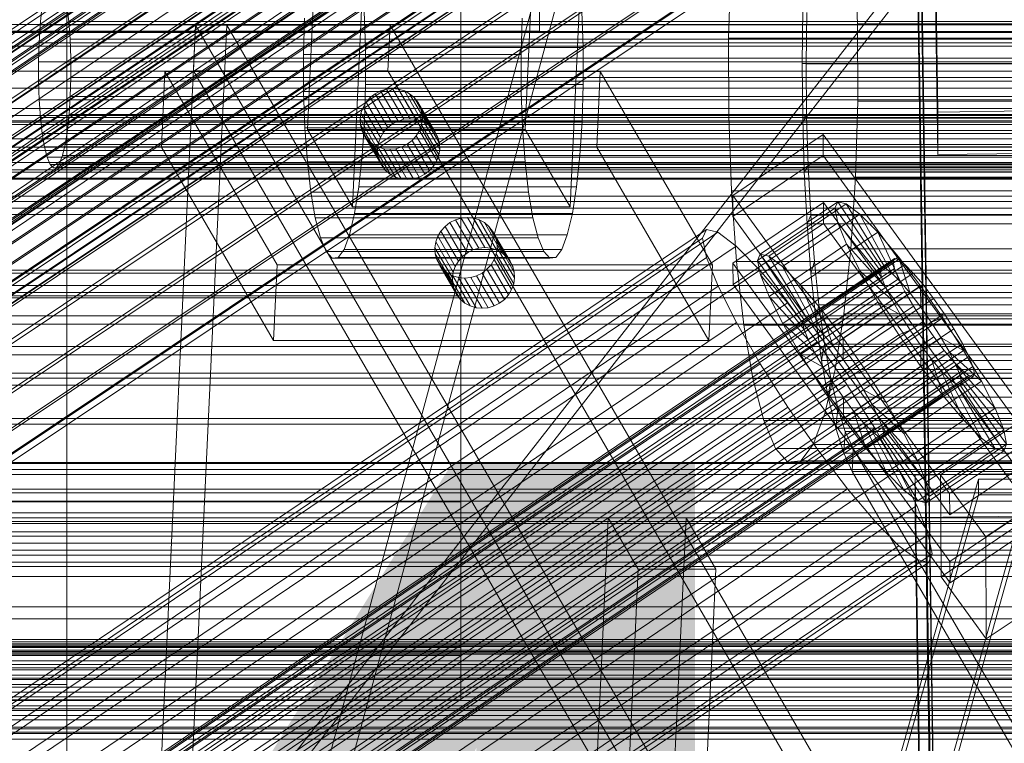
# Model space of a CAD drawing. Header units: millimetres. Extents: x -2233 to 61924, y -68080 to 6847.
# Tile 288 of 656: x 244 to 369, y -33386 to -33294. Entities that reach past the tile are written whole.
import ezdxf

# ---------------------------------------------------------------- set-up
doc = ezdxf.new("R2010")
doc.units = ezdxf.units.MM
for name, color, linetype, lineweight in [('COTAS_O', 1, 'Continuous', 0), ('COTAS_P', 1, 'Continuous', 0), ('frontal_briquetadora', 7, 'Continuous', 0), ('frontal_C01', 7, 'Continuous', 0), ('frontal_C02', 7, 'Continuous', 0), ('frontal_C03', 7, 'Continuous', 0), ('frontal_C10', 7, 'Continuous', 0), ('frontal_C10-C02', 7, 'Continuous', 0), ('frontal_secador', 7, 'Continuous', 0)]:
    doc.layers.add(name, color=color, linetype=linetype, lineweight=lineweight)
doc.dimstyles.new('R19_100', dxfattribs={"dimtxt": 250, "dimasz": 150, "dimexe": 150, "dimexo": 80, "dimgap": 100, "dimtad": 1, "dimtih": 1, "dimtoh": 1, "dimdsep": 46, "dimcen": 0.09, "dimadec": 0, "dimazin": 0, "dimtfac": 1, "dimtdec": 4, "dimtofl": 0, "dimtmove": 0, "dimatfit": 3, "dimfxl": 1, "dimtolj": 1, "dimtzin": 0, "dimarcsym": 0})

# ---------------------------------------------------------------- blocks, each defined once
blk = doc.blocks.new('DIM_R27_52')
at = {"layer": 'COTAS_O'}
for p, q in [((-1725, -33700), (-1575, -33655)), ((1725, -33700), (1575, -33655)), ((-1725, -34400), (-1725, -33700)), ((-1725, -33700), (1725, -33700)), ((-1725, -33700), (-1575, -33745)), ((1725, -33700), (1575, -33745)), ((1725, -34400), (1725, -33700))]:
    blk.add_line(p, q, dxfattribs=at)
blk.add_text('3450 O', height=250, dxfattribs=at).set_placement((0, -33600))
blk = doc.blocks.new('DIM_R27_53')
at = {"layer": 'COTAS_P'}
for p, q in [((-150, -32000), (550, -32000)), ((550, -32000), (505, -32150)), ((550, -34600), (550, -32000)), ((550, -32000), (595, -32150)), ((550, -34600), (505, -34450)), ((550, -34600), (595, -34450)), ((-150, -34600), (550, -34600))]:
    blk.add_line(p, q, dxfattribs=at)
blk.add_text('2600 P', height=250, rotation=90, dxfattribs=at).set_placement((450, -33300))

msp = doc.modelspace()

# ---------------------------------------------------------------- linework, layer by layer
at = {"layer": 'frontal_briquetadora'}
for p, q in [((207, -33670), (342, -33170)), ((210, -33670), (345, -33170))]:
    msp.add_line(p, q, dxfattribs=at)
at = {"layer": 'frontal_C01'}
for p, q in [((360.514, -33305.395), (357.646, -33110.284)), ((360.514, -33310.787), (357.646, -33115.677)), ((147.554, -33359.295), (361.352, -33215.067)), ((149.85, -33358.417), (363.648, -33214.189)), ((150.672, -33360.048), (364.471, -33215.819)), ((148.798, -33360.764), (362.596, -33216.536)), ((149.865, -33361.849), (363.664, -33217.621)), ((151.191, -33361.342), (364.989, -33217.114)), ((150.683, -33362.474), (364.482, -33218.246)), ((151.196, -33362.598), (364.995, -33218.37)), ((151.369, -33362.212), (365.168, -33217.984)), ((168.21, -33349.252), (352.519, -33224.918)), ((160.982, -33352.016), (345.291, -33227.681)), ((171.232, -33354.489), (355.541, -33230.154)), ((360.514, -33425.982), (357.646, -33230.872)), ((164.752, -33356.967), (349.061, -33232.632)), ((173.554, -33359.091), (357.863, -33234.756)), ((360.514, -33431.375), (357.646, -33236.264)), ((168.263, -33361.114), (352.572, -33236.779)), ((175.016, -33362.744), (359.326, -33238.409)), ((171.275, -33364.174), (355.584, -33239.839)), ((175.521, -33365.199), (359.83, -33240.864)), ((173.584, -33365.939), (357.893, -33241.604)), ((175.032, -33366.289), (359.341, -33241.954)), ((300, -33288.249), (300, -33325.846)), ((300, -33328.696), (300, -33291.739)), ((-425, -33300.22), (425, -33300.22)), ((378.512, -33305.149), (360.514, -33305.395)), ((360.514, -33305.395), (360.514, -33310.787)), ((334.501, -33315.962), (345.969, -33308.226)), ((345.969, -33308.226), (345.981, -33310.922)), ((345.969, -33308.226), (373.501, -33346.08)), ((345.981, -33310.922), (334.513, -33318.658)), ((373.513, -33348.776), (345.981, -33310.922)), ((360.514, -33310.787), (378.512, -33310.542)), ((425, -33311.776), (-425, -33311.776)), ((425, -33313.916), (-425, -33313.916)), ((334.513, -33318.658), (334.501, -33315.962)), ((362.033, -33353.816), (334.501, -33315.962)), ((334.539, -33324.59), (346.008, -33316.853)), ((337.64, -33324.226), (347.47, -33317.595)), ((338.005, -33323.411), (347.835, -33316.779)), ((339.088, -33323.672), (348.918, -33317.041)), ((346.008, -33316.853), (346.02, -33319.55)), ((346.008, -33316.853), (373.539, -33354.708)), ((347.835, -33316.779), (347.47, -33317.595)), ((347.47, -33317.595), (353.205, -33325.481)), ((347.47, -33317.595), (347.847, -33319.431)), ((348.918, -33317.041), (347.835, -33316.779)), ((347.835, -33316.779), (353.378, -33325.095)), ((350.645, -33318.361), (348.918, -33317.041)), ((348.918, -33317.041), (353.892, -33325.219)), ((334.513, -33318.658), (362.045, -33356.513)), ((340.816, -33324.992), (350.645, -33318.361)), ((352.899, -33320.65), (350.645, -33318.361)), ((350.645, -33318.361), (354.71, -33325.844)), ((346.02, -33319.55), (334.551, -33327.286)), ((338.017, -33326.062), (347.847, -33319.431)), ((373.551, -33357.404), (346.02, -33319.55)), ((347.847, -33319.431), (353.384, -33326.351)), ((347.847, -33319.431), (348.941, -33322.164)), ((146.872, -33444.634), (331.181, -33320.299)), ((148.32, -33444.983), (332.629, -33320.649)), ((331.181, -33320.299), (330.692, -33321.389)), ((332.629, -33320.649), (331.181, -33320.299)), ((334.938, -33322.414), (332.629, -33320.649)), ((343.069, -33327.282), (352.899, -33320.65)), ((355.525, -33323.752), (352.899, -33320.65)), ((352.899, -33320.65), (355.777, -33326.928)), ((146.383, -33445.724), (330.692, -33321.389)), ((150.629, -33446.748), (334.938, -33322.414)), ((330.692, -33321.389), (331.197, -33323.844)), ((337.95, -33325.474), (334.938, -33322.414)), ((339.111, -33328.795), (348.941, -33322.164)), ((348.941, -33322.164), (353.902, -33327.645)), ((348.941, -33322.164), (350.678, -33325.606)), ((146.887, -33448.179), (331.197, -33323.844)), ((331.197, -33323.844), (332.659, -33327.497)), ((337.64, -33324.226), (338.005, -33323.411)), ((343.549, -33331.726), (338.005, -33323.411)), ((338.005, -33323.411), (339.088, -33323.672)), ((344.062, -33331.85), (339.088, -33323.672)), ((339.088, -33323.672), (340.816, -33324.992)), ((345.695, -33330.384), (355.525, -33323.752)), ((358.345, -33327.456), (355.525, -33323.752)), ((355.525, -33323.752), (357.021, -33328.398)), ((141.045, -33468.604), (354.844, -33324.376)), ((141.218, -33468.218), (355.017, -33323.99)), ((141.731, -33468.342), (355.53, -33324.113)), ((142.549, -33468.967), (356.348, -33324.739)), ((334.551, -33327.286), (334.539, -33324.59)), ((362.071, -33362.444), (334.539, -33324.59)), ((343.376, -33332.112), (337.64, -33324.226)), ((338.017, -33326.062), (337.64, -33324.226)), ((344.88, -33332.475), (340.816, -33324.992)), ((340.816, -33324.992), (343.069, -33327.282)), ((353.378, -33325.095), (343.549, -33331.726)), ((353.205, -33325.481), (353.378, -33325.095)), ((353.378, -33325.095), (353.892, -33325.219)), ((355.017, -33323.99), (354.844, -33324.376)), ((354.844, -33324.376), (355.022, -33325.246)), ((355.53, -33324.113), (355.017, -33323.99)), ((356.348, -33324.739), (355.53, -33324.113)), ((357.415, -33325.823), (356.348, -33324.739)), ((-425, -33325.472), (425, -33325.472)), ((300, -33325.846), (-300, -33325.846)), ((141.224, -33469.474), (355.022, -33325.246)), ((143.617, -33470.052), (357.415, -33325.823)), ((153.641, -33449.809), (337.95, -33325.474)), ((300, -33325.846), (300, -33354.867)), ((341.461, -33329.621), (337.95, -33325.474)), ((343.554, -33332.982), (338.017, -33326.062)), ((339.111, -33328.795), (338.017, -33326.062)), ((340.848, -33332.237), (350.678, -33325.606)), ((353.205, -33325.481), (343.376, -33332.112)), ((353.384, -33326.351), (343.554, -33332.982)), ((353.892, -33325.219), (344.062, -33331.85)), ((354.71, -33325.844), (344.88, -33332.475)), ((350.678, -33325.606), (354.725, -33329.276)), ((350.678, -33325.606), (352.938, -33329.523)), ((353.384, -33326.351), (353.205, -33325.481)), ((353.902, -33327.645), (353.384, -33326.351)), ((353.892, -33325.219), (354.71, -33325.844)), ((354.71, -33325.844), (355.777, -33326.928)), ((355.022, -33325.246), (355.541, -33326.54)), ((358.659, -33327.293), (357.415, -33325.823)), ((141.742, -33470.768), (355.541, -33326.54)), ((144.861, -33471.521), (358.659, -33327.293)), ((148.35, -33451.832), (332.659, -33327.497)), ((332.659, -33327.497), (334.981, -33332.099)), ((334.551, -33327.286), (362.083, -33365.14)), ((345.947, -33333.56), (343.069, -33327.282)), ((343.069, -33327.282), (345.695, -33330.384)), ((355.777, -33326.928), (345.947, -33333.56)), ((358.345, -33327.456), (348.515, -33334.087)), ((355.541, -33326.54), (356.363, -33328.171)), ((355.777, -33326.928), (357.021, -33328.398)), ((358.357, -33330.152), (358.345, -33327.456)), ((361.166, -33331.509), (358.345, -33327.456)), ((359.995, -33329.047), (358.659, -33327.293)), ((300, -33328.696), (-300, -33328.696)), ((142.565, -33472.399), (356.363, -33328.171)), ((300, -33356.882), (300, -33328.696)), ((344.073, -33334.276), (339.111, -33328.795)), ((340.848, -33332.237), (339.111, -33328.795)), ((353.902, -33327.645), (344.073, -33334.276)), ((357.021, -33328.398), (347.191, -33335.029)), ((354.725, -33329.276), (353.902, -33327.645)), ((356.363, -33328.171), (357.434, -33330.026)), ((357.021, -33328.398), (358.357, -33330.152)), ((143.635, -33474.254), (357.434, -33330.026)), ((359.995, -33329.047), (146.196, -33473.275)), ((157.152, -33453.956), (341.461, -33329.621)), ((345.231, -33334.572), (341.461, -33329.621)), ((343.108, -33336.154), (352.938, -33329.523)), ((354.725, -33329.276), (344.895, -33335.907)), ((352.938, -33329.523), (355.796, -33331.131)), ((352.938, -33329.523), (355.569, -33333.649)), ((355.796, -33331.131), (354.725, -33329.276)), ((357.434, -33330.026), (358.68, -33331.98)), ((361.332, -33330.967), (359.995, -33329.047)), ((147.533, -33475.195), (361.332, -33330.967)), ((347.191, -33335.029), (345.695, -33330.384)), ((345.695, -33330.384), (348.515, -33334.087)), ((355.796, -33331.131), (345.966, -33337.763)), ((348.527, -33336.783), (358.357, -33330.152)), ((357.042, -33333.086), (355.796, -33331.131)), ((358.357, -33330.152), (359.693, -33332.072)), ((362.578, -33332.921), (361.332, -33330.967)), ((144.881, -33476.209), (358.68, -33331.98)), ((150.672, -33456.433), (334.981, -33332.099)), ((334.981, -33332.099), (338.003, -33337.335)), ((344.895, -33335.907), (340.848, -33332.237)), ((343.108, -33336.154), (340.848, -33332.237)), ((343.549, -33331.726), (343.376, -33332.112)), ((343.376, -33332.112), (343.554, -33332.982)), ((344.062, -33331.85), (343.549, -33331.726)), ((344.88, -33332.475), (344.062, -33331.85)), ((345.947, -33333.56), (344.88, -33332.475)), ((359.693, -33332.072), (349.863, -33338.703)), ((351.336, -33338.14), (361.166, -33331.509)), ((358.68, -33331.98), (360.017, -33333.9)), ((361.166, -33331.509), (359.693, -33332.072)), ((359.693, -33332.072), (360.939, -33334.026)), ((363.797, -33335.634), (361.166, -33331.509)), ((148.779, -33477.149), (362.578, -33332.921)), ((343.554, -33332.982), (344.073, -33334.276)), ((345.739, -33340.28), (355.569, -33333.649)), ((347.191, -33335.029), (345.947, -33333.56)), ((357.042, -33333.086), (347.212, -33339.717)), ((355.569, -33333.649), (357.042, -33333.086)), ((355.569, -33333.649), (358.39, -33337.701)), ((358.378, -33335.005), (357.042, -33333.086)), ((363.648, -33334.777), (362.578, -33332.921)), ((146.218, -33478.128), (360.017, -33333.9)), ((149.85, -33479.005), (363.648, -33334.777)), ((345.231, -33334.572), (160.922, -33458.907)), ((344.073, -33334.276), (344.895, -33335.907)), ((349.002, -33339.99), (345.231, -33334.572)), ((348.527, -33336.783), (347.191, -33335.029)), ((348.515, -33334.087), (348.527, -33336.783)), ((348.515, -33334.087), (351.336, -33338.14)), ((358.378, -33335.005), (348.548, -33341.636)), ((360.939, -33334.026), (351.109, -33340.657)), ((358.39, -33337.701), (358.378, -33335.005)), ((359.714, -33336.76), (358.378, -33335.005)), ((360.017, -33333.9), (361.352, -33335.654)), ((363.797, -33335.634), (360.939, -33334.026)), ((360.939, -33334.026), (362.01, -33335.882)), ((364.471, -33336.407), (363.648, -33334.777)), ((147.554, -33479.883), (361.352, -33335.654)), ((345.966, -33337.763), (343.108, -33336.154)), ((345.739, -33340.28), (343.108, -33336.154)), ((344.895, -33335.907), (345.966, -33337.763)), ((362.01, -33335.882), (352.18, -33342.513)), ((353.967, -33342.266), (363.797, -33335.634)), ((361.352, -33335.654), (362.596, -33337.124)), ((366.057, -33339.552), (362.01, -33335.882)), ((362.01, -33335.882), (362.833, -33337.512)), ((366.057, -33339.552), (363.797, -33335.634)), ((148.798, -33481.352), (362.596, -33337.124)), ((150.672, -33480.635), (364.471, -33336.407)), ((153.694, -33461.67), (338.003, -33337.335)), ((338.003, -33337.335), (341.52, -33342.851)), ((349.863, -33338.703), (348.527, -33336.783)), ((359.714, -33336.76), (349.884, -33343.391)), ((362.833, -33337.512), (353.003, -33344.143)), ((361.21, -33341.405), (359.714, -33336.76)), ((360.958, -33338.229), (359.714, -33336.76)), ((362.596, -33337.124), (363.664, -33338.208)), ((367.794, -33342.994), (362.833, -33337.512)), ((362.833, -33337.512), (363.351, -33338.807)), ((364.989, -33337.701), (364.471, -33336.407)), ((149.865, -33482.436), (363.664, -33338.208)), ((150.683, -33483.062), (364.482, -33338.834)), ((151.191, -33481.93), (364.989, -33337.701)), ((151.369, -33482.8), (365.168, -33338.571)), ((345.966, -33337.763), (347.212, -33339.717)), ((348.56, -33344.333), (358.39, -33337.701)), ((349.863, -33338.703), (351.336, -33338.14)), ((351.109, -33340.657), (349.863, -33338.703)), ((360.958, -33338.229), (351.128, -33344.86)), ((351.336, -33338.14), (353.967, -33342.266)), ((363.351, -33338.807), (353.521, -33345.438)), ((358.39, -33337.701), (361.21, -33341.405)), ((363.836, -33344.507), (360.958, -33338.229)), ((362.025, -33339.313), (360.958, -33338.229)), ((368.888, -33345.726), (363.351, -33338.807)), ((363.351, -33338.807), (363.53, -33339.676)), ((363.664, -33338.208), (364.482, -33338.834)), ((364.482, -33338.834), (364.995, -33338.957)), ((365.168, -33338.571), (364.989, -33337.701)), ((364.995, -33338.957), (365.168, -33338.571)), ((151.196, -33483.186), (364.995, -33338.957)), ((164.693, -33464.325), (349.002, -33339.99)), ((347.212, -33339.717), (345.739, -33340.28)), ((347.212, -33339.717), (348.548, -33341.636)), ((352.519, -33345.505), (349.002, -33339.99)), ((362.025, -33339.313), (352.196, -33345.945)), ((362.843, -33339.939), (353.014, -33346.57)), ((363.357, -33340.063), (353.527, -33346.694)), ((363.53, -33339.676), (353.7, -33346.308)), ((356.228, -33346.183), (366.057, -33339.552)), ((366.09, -33346.796), (362.025, -33339.313)), ((362.843, -33339.939), (362.025, -33339.313)), ((367.817, -33348.117), (362.843, -33339.939)), ((363.357, -33340.063), (362.843, -33339.939)), ((363.53, -33339.676), (363.357, -33340.063)), ((368.9, -33348.378), (363.357, -33340.063)), ((369.265, -33347.563), (363.53, -33339.676)), ((367.794, -33342.994), (366.057, -33339.552)), ((348.56, -33344.333), (345.739, -33340.28)), ((352.18, -33342.513), (351.109, -33340.657)), ((351.109, -33340.657), (353.967, -33342.266)), ((348.548, -33341.636), (348.56, -33344.333)), ((348.548, -33341.636), (349.884, -33343.391)), ((351.38, -33348.036), (361.21, -33341.405)), ((353.003, -33344.143), (352.18, -33342.513)), ((352.18, -33342.513), (356.228, -33346.183)), ((353.967, -33342.266), (356.228, -33346.183)), ((361.21, -33341.405), (363.836, -33344.507)), ((157.211, -33467.185), (341.52, -33342.851)), ((341.52, -33342.851), (345.291, -33348.269)), ((349.884, -33343.391), (351.38, -33348.036)), ((349.884, -33343.391), (351.128, -33344.86)), ((357.964, -33349.625), (367.794, -33342.994)), ((360.882, -33351.43), (372.35, -33343.694)), ((368.888, -33345.726), (367.794, -33342.994)), ((351.38, -33348.036), (348.56, -33344.333)), ((351.128, -33344.86), (354.006, -33351.138)), ((351.128, -33344.86), (352.196, -33345.945)), ((353.521, -33345.438), (353.003, -33344.143)), ((353.003, -33344.143), (357.964, -33349.625)), ((354.006, -33351.138), (363.836, -33344.507)), ((363.836, -33344.507), (366.09, -33346.796)), ((168.21, -33469.84), (352.519, -33345.505)), ((352.196, -33345.945), (356.26, -33353.428)), ((352.196, -33345.945), (353.014, -33346.57)), ((355.541, -33350.742), (352.519, -33345.505)), ((353.7, -33346.308), (353.521, -33345.438)), ((353.521, -33345.438), (359.058, -33352.358)), ((353.527, -33346.694), (353.7, -33346.308)), ((353.7, -33346.308), (359.436, -33354.194)), ((356.228, -33346.183), (357.964, -33349.625)), ((359.058, -33352.358), (368.888, -33345.726)), ((373.501, -33346.08), (362.033, -33353.816)), ((369.265, -33347.563), (368.888, -33345.726)), ((353.014, -33346.57), (357.987, -33354.748)), ((353.014, -33346.57), (353.527, -33346.694)), ((353.527, -33346.694), (359.07, -33355.009)), ((356.26, -33353.428), (366.09, -33346.796)), ((359.436, -33354.194), (369.265, -33347.563)), ((366.09, -33346.796), (367.817, -33348.117)), ((368.9, -33348.378), (369.265, -33347.563)), ((160.982, -33472.603), (345.291, -33348.269)), ((345.291, -33348.269), (349.061, -33353.22)), ((354.006, -33351.138), (351.38, -33348.036)), ((357.987, -33354.748), (367.817, -33348.117)), ((359.07, -33355.009), (368.9, -33348.378)), ((362.045, -33356.513), (373.513, -33348.776)), ((367.817, -33348.117), (368.9, -33348.378)), ((357.964, -33349.625), (359.058, -33352.358)), ((171.232, -33475.077), (355.541, -33350.742)), ((356.26, -33353.428), (354.006, -33351.138)), ((357.863, -33355.344), (355.541, -33350.742)), ((357.646, -33351.459), (375.644, -33351.214)), ((357.646, -33356.852), (357.646, -33351.459)), ((360.514, -33546.57), (357.646, -33351.459)), ((359.058, -33352.358), (359.436, -33354.194)), ((360.939, -33364.372), (360.882, -33351.43)), ((366.618, -33359.317), (360.882, -33351.43)), ((378.086, -33351.58), (366.618, -33359.317)), ((164.752, -33477.554), (349.061, -33353.22)), ((349.061, -33353.22), (352.572, -33357.367)), ((357.987, -33354.748), (356.26, -33353.428)), ((362.033, -33353.816), (362.045, -33356.513)), ((300, -33354.867), (-300, -33354.867)), ((300, -33354.867), (300, -33373.334)), ((359.07, -33355.009), (357.987, -33354.748)), ((359.436, -33354.194), (359.07, -33355.009)), ((373.539, -33354.708), (362.071, -33362.444)), ((173.554, -33479.679), (357.863, -33355.344)), ((359.326, -33358.997), (357.863, -33355.344)), ((300, -33356.882), (-300, -33356.882)), ((168.263, -33481.701), (352.572, -33357.367)), ((300, -33374.377), (300, -33356.882)), ((352.572, -33357.367), (355.584, -33360.427)), ((375.644, -33356.607), (357.646, -33356.852)), ((360.514, -33551.963), (357.646, -33356.852)), ((372.408, -33356.635), (360.939, -33364.372)), ((362.083, -33365.14), (373.551, -33357.404)), ((175.016, -33483.331), (359.326, -33358.997)), ((359.83, -33361.452), (359.326, -33358.997)), ((366.618, -33359.317), (366.675, -33372.258)), ((171.275, -33484.762), (355.584, -33360.427)), ((355.584, -33360.427), (357.893, -33362.192)), ((173.584, -33486.527), (357.893, -33362.192)), ((175.032, -33486.876), (359.341, -33362.542)), ((175.521, -33485.786), (359.83, -33361.452)), ((357.893, -33362.192), (359.341, -33362.542)), ((359.341, -33362.542), (359.83, -33361.452)), ((362.071, -33362.444), (362.083, -33365.14)), ((360.939, -33364.372), (366.675, -33372.258)), ((366.675, -33372.258), (378.143, -33364.522)), ((300, -33373.334), (-300, -33373.334)), ((250, -33373.251), (-250, -33373.251)), ((250, -35948.844), (250, -33373.251)), ((250, -33378.064), (250, -33373.251)), ((300, -33373.334), (300, -33379.989)), ((300, -33374.377), (-300, -33374.377)), ((300, -33379.989), (300, -33374.377)), ((-250, -33378.064), (250, -33378.064)), ((250, -33378.064), (250, -35953.656)), ((300, -33379.989), (-300, -33379.989))]:
    msp.add_line(p, q, dxfattribs=at)
at = {"layer": 'frontal_C02'}
for p, q in [((250, -35767.183), (250, -32921.727)), ((250, -32926.497), (250, -35771.953)), ((310, -33295.105), (310, -33163.962)), ((141.218, -33376.47), (355.017, -33233.494)), ((141.731, -33376.525), (355.53, -33233.55)), ((141.045, -33376.924), (354.844, -33233.949)), ((141.224, -33377.858), (355.022, -33234.883)), ((142.549, -33377.088), (356.348, -33234.113)), ((143.617, -33378.119), (357.415, -33235.143)), ((153.641, -33357.615), (337.95, -33234.361)), ((141.742, -33379.208), (355.541, -33236.233)), ((144.861, -33379.548), (358.659, -33236.572)), ((148.35, -33360.689), (332.659, -33237.434)), ((142.565, -33380.882), (356.363, -33237.906)), ((359.995, -33238.302), (146.196, -33381.277)), ((157.152, -33361.648), (341.461, -33238.393)), ((143.635, -33382.765), (357.434, -33239.79)), ((147.533, -33383.189), (361.332, -33240.214)), ((144.881, -33384.73), (358.68, -33241.754)), ((148.779, -33385.154), (362.578, -33242.179)), ((150.672, -33365.412), (334.981, -33242.158)), ((146.218, -33386.642), (360.017, -33243.667)), ((345.231, -33243.274), (160.922, -33366.529)), ((149.85, -33387.038), (363.648, -33244.062)), ((147.554, -33388.372), (361.352, -33245.396)), ((150.672, -33388.711), (364.471, -33245.736)), ((148.798, -33389.8), (362.596, -33246.825)), ((151.191, -33390.061), (364.989, -33247.086)), ((153.694, -33370.728), (338.003, -33247.473)), ((149.865, -33390.831), (363.664, -33247.856)), ((150.683, -33391.394), (364.482, -33248.418)), ((151.196, -33391.45), (364.995, -33248.474)), ((151.369, -33390.995), (365.168, -33248.02)), ((164.693, -33371.926), (349.002, -33248.671)), ((157.211, -33376.273), (341.52, -33253.018)), ((168.21, -33377.471), (352.519, -33254.216)), ((160.982, -33381.67), (345.291, -33258.415)), ((171.232, -33382.786), (355.541, -33259.532)), ((360.514, -33453.892), (357.646, -33260.487)), ((164.752, -33386.551), (349.061, -33263.296)), ((173.554, -33387.509), (357.863, -33264.255)), ((168.263, -33390.583), (352.572, -33267.329)), ((360.514, -33459.853), (357.646, -33266.448)), ((175.016, -33391.319), (359.326, -33268.064)), ((171.275, -33393.492), (355.584, -33270.238)), ((175.521, -33393.955), (359.83, -33270.7)), ((173.584, -33395.08), (357.893, -33271.825)), ((175.032, -33395.238), (359.341, -33271.983)), ((310, -33295.105), (310, -33292.241)), ((-310, -33295.105), (310, -33295.105)), ((-425, -33297.037), (425, -33297.037))]:
    msp.add_line(p, q, dxfattribs=at)
at = {"layer": 'frontal_C03'}
for p, q in [((1250, -33294.269), (-1250, -33294.269)), ((1250, -33295.151), (-1250, -33295.151)), ((-1500, -33295.272), (1500, -33295.272)), ((1250, -33304.957), (-1250, -33304.957)), ((1250, -33305.838), (-1250, -33305.838)), ((1500, -33306.68), (-1500, -33306.68)), ((1500, -33306.965), (-1500, -33306.965)), ((1250, -33306.492), (-1250, -33306.492)), ((1250, -33308.799), (-1250, -33308.799)), ((-1250, -33309.856), (1250, -33309.856)), ((1250, -33312.709), (-1250, -33312.709)), ((1250, -33313.766), (-1250, -33313.766)), ((1250, -33316.073), (-1250, -33316.073)), ((1250, -33316.727), (-1250, -33316.727)), ((1250, -33317.608), (-1250, -33317.608)), ((-1500, -33318.373), (1500, -33318.373)), ((1250, -33327.415), (-1250, -33327.415)), ((1250, -33328.296), (-1250, -33328.296)), ((1250, -33328.949), (-1250, -33328.949)), ((1250, -33331.257), (-1250, -33331.257)), ((-1250, -33332.314), (1250, -33332.314)), ((1250, -33335.166), (-1250, -33335.166)), ((1250, -33336.224), (-1250, -33336.224)), ((1250, -33338.531), (-1250, -33338.531)), ((1250, -33339.184), (-1250, -33339.184)), ((1250, -33340.066), (-1250, -33340.066)), ((-1500, -33344.278), (1500, -33344.278)), ((1250, -33349.872), (-1250, -33349.872)), ((1250, -33350.754), (-1250, -33350.754)), ((1250, -33351.407), (-1250, -33351.407)), ((1500, -33353.261), (-1500, -33353.261)), ((1250, -33353.714), (-1250, -33353.714)), ((-1250, -33354.772), (1250, -33354.772)), ((-1250, -33356.261), (1250, -33356.261)), ((-1250, -33356.894), (1250, -33356.894)), ((-1250, -33357.358), (1250, -33357.358)), ((1250, -33357.624), (-1250, -33357.624)), ((1250, -33358.681), (-1250, -33358.681)), ((-1250, -33359.214), (1250, -33359.214)), ((-1250, -33360.11), (1250, -33360.11)), ((1250, -33360.989), (-1250, -33360.989)), ((1250, -33361.642), (-1250, -33361.642)), ((1250, -33362.523), (-1250, -33362.523)), ((-1250, -33363.062), (1250, -33363.062)), ((-1250, -33364.33), (1250, -33364.33)), ((-1250, -33368.177), (1250, -33368.177)), ((-1250, -33369.729), (1250, -33369.729)), ((1250, -33372.33), (-1250, -33372.33)), ((-1500, -33372.651), (1500, -33372.651)), ((-1500, -33372.875), (1500, -33372.875)), ((-1500, -33373.04), (1500, -33373.04)), ((-1500, -33373.697), (1500, -33373.697)), ((1250, -33373.211), (-1250, -33373.211)), ((-1500, -33374.015), (1500, -33374.015)), ((-1500, -33375.061), (1500, -33375.061)), ((1250, -33373.865), (-1250, -33373.865)), ((-1250, -33374.21), (1250, -33374.21)), ((-1500, -33375.51), (1500, -33375.51)), ((1250, -33375.941), (-1250, -33375.941)), ((1250, -33376.172), (-1250, -33376.172)), ((-1500, -33376.873), (1500, -33376.873)), ((-1500, -33377.423), (1500, -33377.423)), ((-1250, -33377.229), (1250, -33377.229)), ((1500, -33378.384), (-1500, -33378.384)), ((-1500, -33379.011), (1500, -33379.011)), ((1500, -33379.624), (-1500, -33379.624)), ((1250, -33380.081), (-1250, -33380.081)), ((-1500, -33381.328), (1500, -33381.328)), ((-1250, -33380.749), (1250, -33380.749)), ((1250, -33381.139), (-1250, -33381.139)), ((-1500, -33381.963), (1500, -33381.963)), ((-1250, -33382.542), (1250, -33382.542)), ((-1500, -33383.667), (1500, -33383.667)), ((1250, -33383.446), (-1250, -33383.446)), ((-1500, -33384.28), (1500, -33384.28)), ((1250, -33384.1), (-1250, -33384.1)), ((1250, -33384.981), (-1250, -33384.981))]:
    msp.add_line(p, q, dxfattribs=at)
at = {"layer": 'frontal_C10'}
for p, q in [((280.55, -33307.599), (281.716, -33282.584)), ((308.169, -33307.599), (309.335, -33282.584)), ((349.998, -33284.612), (350.341, -33294.188)), ((333.983, -33296.012), (334.269, -33286.365)), ((246.64, -33294.311), (246.857, -33292.248)), ((250.034, -33291.894), (250.264, -33293.907)), ((286.244, -33317.416), (287.41, -33292.401)), ((287.734, -33292.614), (287.899, -33297.21)), ((315.029, -33292.401), (313.863, -33317.416)), ((315.518, -33297.21), (315.353, -33292.614)), ((343.329, -33299.237), (343.42, -33292.326)), ((280.047, -33298.086), (280.184, -33293.455)), ((307.803, -33293.455), (307.666, -33298.086)), ((343.908, -33292.76), (343.822, -33299.28)), ((246.492, -33296.591), (246.64, -33294.311)), ((749.701, -33294.311), (246.64, -33294.311)), ((250.264, -33293.907), (250.425, -33296.153)), ((753.325, -33293.907), (250.264, -33293.907)), ((261.61, -33396.363), (266.362, -33294.38)), ((265.555, -33396.363), (270.308, -33294.38)), ((266.093, -33300.153), (266.362, -33294.38)), ((270.308, -33294.38), (266.362, -33294.38)), ((266.362, -33294.38), (1738.505, -35832.559)), ((291.022, -33294.38), (266.362, -33294.38)), ((1742.451, -35832.559), (270.308, -33294.38)), ((290.753, -33300.153), (291.022, -33294.38)), ((1763.165, -35832.559), (291.022, -33294.38)), ((350.341, -33294.188), (350.371, -33303.988)), ((665.987, -33294.188), (350.341, -33294.188)), ((250.425, -33296.153), (250.511, -33298.547)), ((753.486, -33296.153), (250.425, -33296.153)), ((334.013, -33305.812), (333.983, -33296.012)), ((649.629, -33296.012), (333.983, -33296.012)), ((246.421, -33299.003), (246.492, -33296.591)), ((246.492, -33296.591), (749.553, -33296.591)), ((287.899, -33297.21), (287.913, -33301.914)), ((315.518, -33297.21), (287.899, -33297.21)), ((315.532, -33301.914), (315.518, -33297.21)), ((250.511, -33298.547), (250.518, -33300.997)), ((753.572, -33298.547), (250.511, -33298.547)), ((280.061, -33302.79), (280.047, -33298.086)), ((307.666, -33298.086), (280.047, -33298.086)), ((307.666, -33298.086), (307.68, -33302.79)), ((246.428, -33301.453), (246.421, -33299.003)), ((749.482, -33299.003), (246.421, -33299.003)), ((343.387, -33306.16), (343.329, -33299.237)), ((343.329, -33299.237), (343.822, -33299.28)), ((639.247, -33299.237), (343.329, -33299.237)), ((343.822, -33299.28), (343.877, -33305.812)), ((343.822, -33299.28), (639.74, -33299.28)), ((250.518, -33300.997), (250.447, -33303.409)), ((753.579, -33300.997), (250.518, -33300.997)), ((262.022, -33309.857), (262.47, -33300.236)), ((317.708, -33300.236), (262.47, -33300.236)), ((262.47, -33300.236), (276.705, -33324.779)), ((1738.236, -35838.331), (266.093, -33300.153)), ((266.093, -33300.153), (290.753, -33300.153)), ((290.753, -33300.153), (1762.896, -35838.331)), ((317.26, -33309.857), (317.708, -33300.236)), ((331.943, -33324.779), (317.708, -33300.236)), ((246.514, -33303.847), (246.428, -33301.453)), ((749.489, -33301.453), (246.428, -33301.453)), ((287.913, -33301.914), (287.776, -33306.545)), ((315.532, -33301.914), (287.913, -33301.914)), ((289.831, -33302.71), (290.581, -33302.491)), ((290.581, -33302.491), (291.354, -33302.417)), ((292.795, -33306.309), (290.581, -33302.491)), ((291.354, -33302.417), (292.121, -33302.491)), ((293.569, -33306.235), (291.354, -33302.417)), ((292.121, -33302.491), (292.85, -33302.71)), ((294.335, -33306.309), (292.121, -33302.491)), ((315.395, -33306.545), (315.532, -33301.914)), ((246.675, -33306.093), (246.514, -33303.847)), ((749.575, -33303.847), (246.514, -33303.847)), ((250.447, -33303.409), (250.299, -33305.689)), ((753.508, -33303.409), (250.447, -33303.409)), ((280.226, -33307.386), (280.061, -33302.79)), ((307.68, -33302.79), (280.061, -33302.79)), ((287.994, -33304.128), (288.512, -33303.544)), ((288.512, -33303.544), (289.132, -33303.066)), ((290.726, -33307.362), (288.512, -33303.544)), ((289.132, -33303.066), (289.831, -33302.71)), ((291.346, -33306.884), (289.132, -33303.066)), ((292.045, -33306.528), (289.831, -33302.71)), ((292.85, -33302.71), (293.516, -33303.066)), ((295.065, -33306.528), (292.85, -33302.71)), ((293.516, -33303.066), (294.092, -33303.544)), ((295.73, -33306.884), (293.516, -33303.066)), ((294.092, -33303.544), (294.555, -33304.128)), ((296.306, -33307.362), (294.092, -33303.544)), ((307.68, -33302.79), (307.845, -33307.386)), ((287.34, -33305.515), (287.598, -33304.793)), ((287.598, -33304.793), (287.994, -33304.128)), ((289.813, -33308.611), (287.598, -33304.793)), ((290.208, -33307.945), (287.994, -33304.128)), ((294.555, -33304.128), (294.889, -33304.793)), ((296.769, -33307.945), (294.555, -33304.128)), ((294.889, -33304.793), (295.08, -33305.515)), ((297.103, -33308.611), (294.889, -33304.793)), ((350.371, -33303.988), (350.085, -33313.635)), ((666.017, -33303.988), (350.371, -33303.988)), ((246.905, -33308.106), (246.675, -33306.093)), ((749.736, -33306.093), (246.675, -33306.093)), ((250.299, -33305.689), (250.082, -33307.752)), ((753.36, -33305.689), (250.299, -33305.689)), ((287.229, -33306.266), (287.34, -33305.515)), ((287.27, -33307.016), (287.229, -33306.266)), ((287.229, -33306.266), (289.444, -33310.083)), ((289.554, -33309.333), (287.34, -33305.515)), ((292.795, -33306.309), (292.045, -33306.528)), ((293.569, -33306.235), (292.795, -33306.309)), ((294.335, -33306.309), (293.569, -33306.235)), ((295.065, -33306.528), (294.335, -33306.309)), ((295.12, -33306.266), (295.01, -33307.016)), ((295.08, -33305.515), (295.12, -33306.266)), ((297.294, -33309.333), (295.08, -33305.515)), ((297.335, -33310.083), (295.12, -33306.266)), ((334.356, -33315.388), (334.013, -33305.812)), ((649.659, -33305.812), (334.013, -33305.812)), ((343.387, -33306.16), (343.877, -33305.812)), ((343.593, -33312.979), (343.387, -33306.16)), ((639.305, -33306.16), (343.387, -33306.16)), ((343.877, -33305.812), (344.071, -33312.244)), ((343.877, -33305.812), (639.795, -33305.812)), ((280.535, -33311.699), (280.226, -33307.386)), ((307.845, -33307.386), (280.226, -33307.386)), ((286.244, -33317.416), (280.55, -33307.599)), ((280.55, -33307.599), (308.169, -33307.599)), ((287.461, -33307.738), (287.27, -33307.016)), ((289.484, -33310.834), (287.27, -33307.016)), ((287.776, -33306.545), (287.493, -33310.924)), ((315.395, -33306.545), (287.776, -33306.545)), ((290.726, -33307.362), (290.208, -33307.945)), ((291.346, -33306.884), (290.726, -33307.362)), ((292.045, -33306.528), (291.346, -33306.884)), ((295.01, -33307.016), (294.751, -33307.738)), ((297.224, -33310.834), (295.01, -33307.016)), ((295.73, -33306.884), (295.065, -33306.528)), ((296.306, -33307.362), (295.73, -33306.884)), ((296.769, -33307.945), (296.306, -33307.362)), ((307.845, -33307.386), (308.154, -33311.699)), ((308.169, -33307.599), (313.863, -33317.416)), ((315.112, -33310.924), (315.395, -33306.545)), ((247.195, -33309.806), (246.905, -33308.106)), ((749.966, -33308.106), (246.905, -33308.106)), ((250.082, -33307.752), (249.802, -33309.516)), ((753.143, -33307.752), (250.082, -33307.752)), ((287.795, -33308.404), (287.461, -33307.738)), ((289.675, -33311.556), (287.461, -33307.738)), ((288.258, -33308.987), (287.795, -33308.404)), ((290.009, -33312.222), (287.795, -33308.404)), ((289.813, -33308.611), (289.554, -33309.333)), ((290.208, -33307.945), (289.813, -33308.611)), ((294.356, -33308.404), (293.838, -33308.987)), ((294.751, -33307.738), (294.356, -33308.404)), ((296.57, -33312.222), (294.356, -33308.404)), ((296.966, -33311.556), (294.751, -33307.738)), ((297.103, -33308.611), (296.769, -33307.945)), ((297.294, -33309.333), (297.103, -33308.611)), ((247.534, -33311.13), (247.195, -33309.806)), ((750.256, -33309.806), (247.195, -33309.806)), ((249.802, -33309.516), (249.471, -33310.914)), ((752.863, -33309.516), (249.802, -33309.516)), ((276.257, -33334.4), (262.022, -33309.857)), ((262.022, -33309.857), (317.26, -33309.857)), ((288.834, -33309.465), (288.258, -33308.987)), ((290.472, -33312.805), (288.258, -33308.987)), ((289.499, -33309.821), (288.834, -33309.465)), ((291.048, -33313.283), (288.834, -33309.465)), ((289.554, -33309.333), (289.444, -33310.083)), ((289.444, -33310.083), (289.484, -33310.834)), ((290.229, -33310.04), (289.499, -33309.821)), ((291.714, -33313.639), (289.499, -33309.821)), ((290.996, -33310.114), (290.229, -33310.04)), ((292.444, -33313.858), (290.229, -33310.04)), ((291.769, -33310.04), (290.996, -33310.114)), ((293.21, -33313.932), (290.996, -33310.114)), ((292.519, -33309.821), (291.769, -33310.04)), ((293.983, -33313.858), (291.769, -33310.04)), ((293.218, -33309.465), (292.519, -33309.821)), ((294.733, -33313.639), (292.519, -33309.821)), ((293.838, -33308.987), (293.218, -33309.465)), ((295.432, -33313.283), (293.218, -33309.465)), ((296.052, -33312.805), (293.838, -33308.987)), ((297.224, -33310.834), (297.335, -33310.083)), ((297.335, -33310.083), (297.294, -33309.333)), ((317.26, -33309.857), (331.495, -33334.4)), ((247.909, -33312.026), (247.534, -33311.13)), ((750.595, -33311.13), (247.534, -33311.13)), ((249.471, -33310.914), (249.102, -33311.893)), ((752.532, -33310.914), (249.471, -33310.914)), ((287.493, -33310.924), (287.075, -33314.883)), ((315.112, -33310.924), (287.493, -33310.924)), ((289.484, -33310.834), (289.675, -33311.556)), ((296.966, -33311.556), (297.224, -33310.834)), ((314.694, -33314.883), (315.112, -33310.924)), ((248.306, -33312.46), (247.909, -33312.026)), ((750.97, -33312.026), (247.909, -33312.026)), ((248.708, -33312.415), (248.306, -33312.46)), ((751.367, -33312.46), (248.306, -33312.46)), ((249.102, -33311.893), (248.708, -33312.415)), ((751.769, -33312.415), (248.708, -33312.415)), ((752.163, -33311.893), (249.102, -33311.893)), ((280.976, -33315.563), (280.535, -33311.699)), ((308.154, -33311.699), (280.535, -33311.699)), ((289.675, -33311.556), (290.009, -33312.222)), ((290.009, -33312.222), (290.472, -33312.805)), ((296.052, -33312.805), (296.57, -33312.222)), ((296.57, -33312.222), (296.966, -33311.556)), ((308.154, -33311.699), (308.595, -33315.563)), ((343.593, -33312.979), (344.071, -33312.244)), ((344.071, -33312.244), (344.402, -33318.467)), ((344.071, -33312.244), (639.989, -33312.244)), ((290.472, -33312.805), (291.048, -33313.283)), ((291.048, -33313.283), (291.714, -33313.639)), ((291.714, -33313.639), (292.444, -33313.858)), ((292.444, -33313.858), (293.21, -33313.932)), ((293.21, -33313.932), (293.983, -33313.858)), ((293.983, -33313.858), (294.733, -33313.639)), ((294.733, -33313.639), (295.432, -33313.283)), ((295.432, -33313.283), (296.052, -33312.805)), ((343.944, -33319.575), (343.593, -33312.979)), ((639.511, -33312.979), (343.593, -33312.979)), ((350.085, -33313.635), (349.496, -33322.758)), ((665.731, -33313.635), (350.085, -33313.635)), ((287.075, -33314.883), (286.538, -33318.27)), ((314.694, -33314.883), (287.075, -33314.883)), ((314.157, -33318.27), (314.694, -33314.883)), ((281.533, -33318.828), (280.976, -33315.563)), ((308.595, -33315.563), (280.976, -33315.563)), ((308.595, -33315.563), (309.152, -33318.828)), ((335, -33324.374), (334.356, -33315.388)), ((650.002, -33315.388), (334.356, -33315.388)), ((313.863, -33317.416), (286.244, -33317.416)), ((282.184, -33321.37), (281.533, -33318.828)), ((309.152, -33318.828), (281.533, -33318.828)), ((286.538, -33318.27), (285.903, -33320.955)), ((314.157, -33318.27), (286.538, -33318.27)), ((299.321, -33319.072), (300.071, -33318.853)), ((300.071, -33318.853), (300.844, -33318.779)), ((302.285, -33322.671), (300.071, -33318.853)), ((300.844, -33318.779), (301.611, -33318.853)), ((303.059, -33322.597), (300.844, -33318.779)), ((301.611, -33318.853), (302.341, -33319.072)), ((303.825, -33322.671), (301.611, -33318.853)), ((309.152, -33318.828), (309.803, -33321.37)), ((313.522, -33320.955), (314.157, -33318.27)), ((343.944, -33319.575), (344.402, -33318.467)), ((344.402, -33318.467), (344.864, -33324.374)), ((344.402, -33318.467), (640.32, -33318.467)), ((297.484, -33320.49), (298.002, -33319.907)), ((298.002, -33319.907), (298.622, -33319.428)), ((300.216, -33323.724), (298.002, -33319.907)), ((298.622, -33319.428), (299.321, -33319.072)), ((300.836, -33323.246), (298.622, -33319.428)), ((301.535, -33322.89), (299.321, -33319.072)), ((302.341, -33319.072), (303.006, -33319.428)), ((304.555, -33322.89), (302.341, -33319.072)), ((303.006, -33319.428), (303.582, -33319.907)), ((305.22, -33323.246), (303.006, -33319.428)), ((303.582, -33319.907), (304.045, -33320.49)), ((305.796, -33323.724), (303.582, -33319.907)), ((344.433, -33325.836), (343.944, -33319.575)), ((639.862, -33319.575), (343.944, -33319.575)), ((282.904, -33323.09), (282.184, -33321.37)), ((309.803, -33321.37), (282.184, -33321.37)), ((285.903, -33320.955), (285.194, -33322.835)), ((313.522, -33320.955), (285.903, -33320.955)), ((296.83, -33321.877), (297.088, -33321.155)), ((297.088, -33321.155), (297.484, -33320.49)), ((299.303, -33324.973), (297.088, -33321.155)), ((299.698, -33324.308), (297.484, -33320.49)), ((304.045, -33320.49), (304.379, -33321.155)), ((306.26, -33324.308), (304.045, -33320.49)), ((304.379, -33321.155), (304.57, -33321.877)), ((306.593, -33324.973), (304.379, -33321.155)), ((309.803, -33321.37), (310.523, -33323.09)), ((312.813, -33322.835), (313.522, -33320.955)), ((296.719, -33322.628), (296.83, -33321.877)), ((296.76, -33323.379), (296.719, -33322.628)), ((296.719, -33322.628), (298.934, -33326.446)), ((299.045, -33325.695), (296.83, -33321.877)), ((303.059, -33322.597), (302.285, -33322.671)), ((303.825, -33322.671), (303.059, -33322.597)), ((304.611, -33322.628), (304.5, -33323.379)), ((304.57, -33321.877), (304.611, -33322.628)), ((306.784, -33325.695), (304.57, -33321.877)), ((306.825, -33326.446), (304.611, -33322.628)), ((283.665, -33323.924), (282.904, -33323.09)), ((310.523, -33323.09), (282.904, -33323.09)), ((284.438, -33323.837), (283.665, -33323.924)), ((285.194, -33322.835), (284.438, -33323.837)), ((312.057, -33323.837), (284.438, -33323.837)), ((312.813, -33322.835), (285.194, -33322.835)), ((296.951, -33324.101), (296.76, -33323.379)), ((298.975, -33327.196), (296.76, -33323.379)), ((300.216, -33323.724), (299.698, -33324.308)), ((300.836, -33323.246), (300.216, -33323.724)), ((301.535, -33322.89), (300.836, -33323.246)), ((302.285, -33322.671), (301.535, -33322.89)), ((304.555, -33322.89), (303.825, -33322.671)), ((304.5, -33323.379), (304.242, -33324.101)), ((306.714, -33327.196), (304.5, -33323.379)), ((305.22, -33323.246), (304.555, -33322.89)), ((305.796, -33323.724), (305.22, -33323.246)), ((306.26, -33324.308), (305.796, -33323.724)), ((310.523, -33323.09), (311.284, -33323.924)), ((311.284, -33323.924), (312.057, -33323.837)), ((312.057, -33323.837), (312.813, -33322.835)), ((349.496, -33322.758), (348.626, -33331.006)), ((665.142, -33322.758), (349.496, -33322.758)), ((276.257, -33334.4), (276.705, -33324.779)), ((276.705, -33324.779), (331.943, -33324.779)), ((311.284, -33323.924), (283.665, -33323.924)), ((297.285, -33324.766), (296.951, -33324.101)), ((299.165, -33327.918), (296.951, -33324.101)), ((297.748, -33325.349), (297.285, -33324.766)), ((299.499, -33328.584), (297.285, -33324.766)), ((299.303, -33324.973), (299.045, -33325.695)), ((299.698, -33324.308), (299.303, -33324.973)), ((303.846, -33324.766), (303.328, -33325.349)), ((304.242, -33324.101), (303.846, -33324.766)), ((306.06, -33328.584), (303.846, -33324.766)), ((306.456, -33327.918), (304.242, -33324.101)), ((306.593, -33324.973), (306.26, -33324.308)), ((306.784, -33325.695), (306.593, -33324.973)), ((331.943, -33324.779), (331.495, -33334.4)), ((335.919, -33332.422), (335, -33324.374)), ((650.646, -33324.374), (335, -33324.374)), ((344.433, -33325.836), (344.864, -33324.374)), ((344.864, -33324.374), (345.448, -33329.864)), ((344.864, -33324.374), (640.782, -33324.374)), ((298.324, -33325.828), (297.748, -33325.349)), ((299.963, -33329.167), (297.748, -33325.349)), ((298.989, -33326.183), (298.324, -33325.828)), ((300.538, -33329.646), (298.324, -33325.828)), ((299.045, -33325.695), (298.934, -33326.446)), ((299.719, -33326.402), (298.989, -33326.183)), ((301.204, -33330.001), (298.989, -33326.183)), ((302.009, -33326.183), (301.259, -33326.402)), ((302.708, -33325.828), (302.009, -33326.183)), ((304.224, -33330.001), (302.009, -33326.183)), ((303.328, -33325.349), (302.708, -33325.828)), ((304.922, -33329.646), (302.708, -33325.828)), ((305.542, -33329.167), (303.328, -33325.349)), ((306.825, -33326.446), (306.784, -33325.695)), ((345.053, -33331.655), (344.433, -33325.836)), ((640.351, -33325.836), (344.433, -33325.836)), ((298.934, -33326.446), (298.975, -33327.196)), ((298.975, -33327.196), (299.165, -33327.918)), ((300.486, -33326.476), (299.719, -33326.402)), ((301.934, -33330.22), (299.719, -33326.402)), ((301.259, -33326.402), (300.486, -33326.476)), ((302.7, -33330.294), (300.486, -33326.476)), ((303.473, -33330.22), (301.259, -33326.402)), ((306.456, -33327.918), (306.714, -33327.196)), ((306.714, -33327.196), (306.825, -33326.446)), ((299.165, -33327.918), (299.499, -33328.584)), ((299.499, -33328.584), (299.963, -33329.167)), ((305.542, -33329.167), (306.06, -33328.584)), ((306.06, -33328.584), (306.456, -33327.918)), ((299.963, -33329.167), (300.538, -33329.646)), ((300.538, -33329.646), (301.204, -33330.001)), ((301.204, -33330.001), (301.934, -33330.22)), ((303.473, -33330.22), (304.224, -33330.001)), ((304.224, -33330.001), (304.922, -33329.646)), ((304.922, -33329.646), (305.542, -33329.167)), ((345.053, -33331.655), (345.448, -33329.864)), ((345.448, -33329.864), (346.145, -33334.842)), ((345.448, -33329.864), (641.366, -33329.864)), ((301.934, -33330.22), (302.7, -33330.294)), ((302.7, -33330.294), (303.473, -33330.22)), ((348.626, -33331.006), (347.507, -33338.063)), ((664.272, -33331.006), (348.626, -33331.006)), ((337.08, -33339.225), (335.919, -33332.422)), ((651.566, -33332.422), (335.919, -33332.422)), ((345.792, -33336.933), (345.053, -33331.655)), ((640.971, -33331.655), (345.053, -33331.655)), ((331.495, -33334.4), (276.257, -33334.4)), ((345.792, -33336.933), (346.145, -33334.842)), ((346.145, -33334.842), (346.944, -33339.225)), ((346.145, -33334.842), (642.064, -33334.842)), ((346.638, -33341.579), (345.792, -33336.933)), ((641.71, -33336.933), (345.792, -33336.933)), ((347.507, -33338.063), (346.184, -33343.657)), ((663.153, -33338.063), (347.507, -33338.063)), ((338.436, -33344.52), (337.08, -33339.225)), ((652.726, -33339.225), (337.08, -33339.225)), ((346.638, -33341.579), (346.944, -33339.225)), ((346.944, -33339.225), (347.829, -33342.937)), ((346.944, -33339.225), (642.862, -33339.225)), ((347.576, -33345.513), (346.638, -33341.579)), ((642.556, -33341.579), (346.638, -33341.579)), ((346.184, -33343.657), (344.707, -33347.573)), ((661.83, -33343.657), (346.184, -33343.657)), ((347.576, -33345.513), (347.829, -33342.937)), ((347.829, -33342.937), (348.786, -33345.914)), ((347.829, -33342.937), (643.747, -33342.937)), ((339.935, -33348.105), (338.436, -33344.52)), ((654.082, -33344.52), (338.436, -33344.52)), ((348.591, -33348.668), (347.576, -33345.513)), ((643.494, -33345.513), (347.576, -33345.513)), ((348.591, -33348.668), (348.786, -33345.914)), ((348.786, -33345.914), (349.799, -33348.105)), ((348.786, -33345.914), (644.704, -33345.914)), ((344.707, -33347.573), (343.132, -33349.661)), ((660.353, -33347.573), (344.707, -33347.573)), ((341.521, -33349.841), (339.935, -33348.105)), ((655.581, -33348.105), (339.935, -33348.105)), ((349.665, -33350.991), (348.591, -33348.668)), ((644.509, -33348.668), (348.591, -33348.668)), ((349.665, -33350.991), (349.799, -33348.105)), ((645.717, -33348.105), (349.799, -33348.105)), ((349.799, -33348.105), (1799.799, -35848.105)), ((343.132, -33349.661), (341.521, -33349.841)), ((657.167, -33349.841), (341.521, -33349.841)), ((658.778, -33349.661), (343.132, -33349.661)), ((1799.665, -35850.991), (349.665, -33350.991)), ((349.665, -33350.991), (645.583, -33350.991)), ((316.03, -33414.601), (318.72, -33356.875)), ((328.584, -33356.875), (318.72, -33356.875)), ((318.72, -33356.875), (322.516, -33363.42)), ((325.894, -33414.601), (328.584, -33356.875)), ((332.38, -33363.42), (328.584, -33356.875)), ((319.826, -33421.146), (322.516, -33363.42)), ((322.516, -33363.42), (332.38, -33363.42)), ((332.38, -33363.42), (329.69, -33421.146))]:
    msp.add_line(p, q, dxfattribs=at)
at = {"layer": 'frontal_C10-C02'}
for p, q in [((90, -34324.088), (365.697, -33351.987)), ((90, -34359.658), (372.273, -33351.987)), ((365.697, -33351.987), (582.704, -33351.987)), ((365.697, -33351.987), (365.697, -33353.987)), ((372.273, -33351.987), (365.697, -33351.987)), ((365.697, -33353.987), (90, -34326.088)), ((372.273, -33353.987), (90, -34361.658)), ((582.704, -33353.987), (365.697, -33353.987)), ((365.697, -33353.987), (372.273, -33353.987))]:
    msp.add_line(p, q, dxfattribs=at)
at = {"layer": 'frontal_secador'}
for p, q in [((413, -33215), (-431.48, -34297.08)), ((407, -33225), (-422.12, -34288.52)), ((1250, -33302.349), (-1250, -33302.349)), ((1250, -33310.291), (-1250, -33310.291)), ((1250, -33313), (-1250, -33313)), ((-1250, -33345), (1250, -33345)), ((-1250, -33350), (1250, -33350))]:
    msp.add_line(p, q, dxfattribs=at)

# ---------------------------------------------------------------- dimensions: what is measured, and where the dimension line sits
at = {"layer": 'COTAS_O'}
dim = msp.add_aligned_dim(p1=(-1725, -34400), p2=(1725, -34400), distance=700, text='<> O', dimstyle='R19_100', dxfattribs=at)
dim.commit()
dim.dimension.update_dxf_attribs({"geometry": 'DIM_R27_52', "text_midpoint": (0, -33700)})
at = {"layer": 'COTAS_P'}
dim = msp.add_aligned_dim(p1=(-150, -34600), p2=(-150, -32000), distance=-700, text='<> P', dimstyle='R19_100', dxfattribs=at)
dim.commit()
dim.dimension.update_dxf_attribs({"geometry": 'DIM_R27_53', "text_midpoint": (550, -33300)})

doc.saveas('drawing.dxf')
